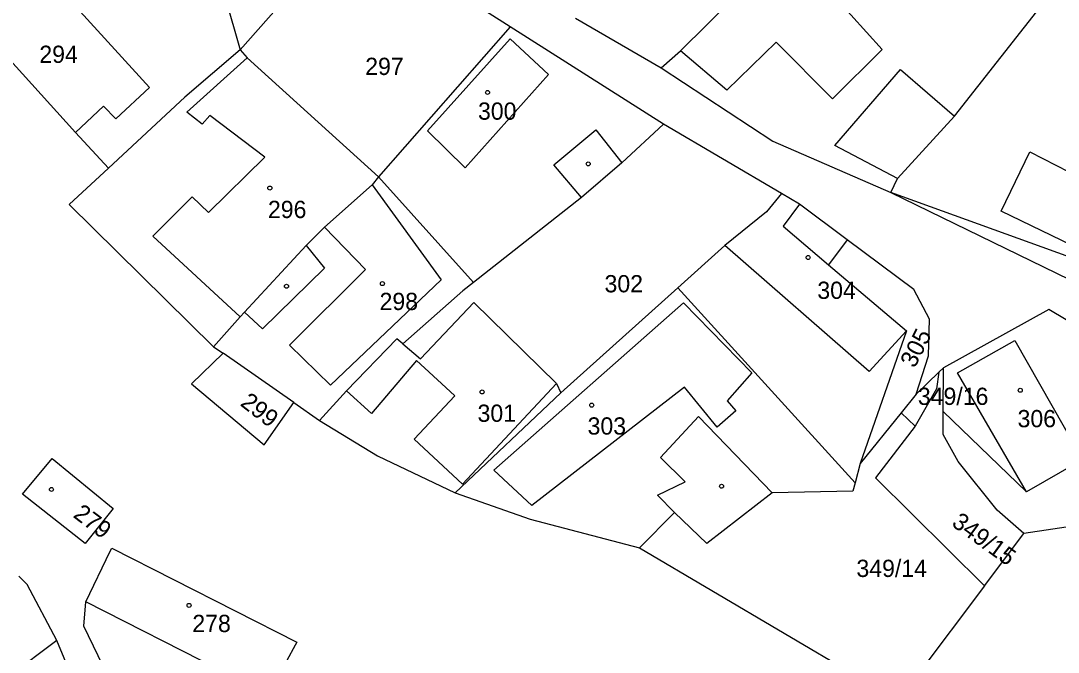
# Model space of a CAD drawing. Extents: x -563148 to -561712, y -1182311 to -1179502.
# Drawn here: x -562536.5 to -562446.2, y -1180433.7 to -1180378.8 of the extents above; entities that cross this region are included whole.
import ezdxf

# ---------------------------------------------------------------- set-up
doc = ezdxf.new("R2010")
doc.units = 0
for name, color, linetype in [('Vrstva 55', 7, 'Continuous'), ('Vrstva 56', 7, 'Continuous'), ('Vrstva 57', 7, 'Continuous')]:
    doc.layers.add(name, color=color, linetype=linetype)

msp = doc.modelspace()

# ---------------------------------------------------------------- linework, layer by layer
at = {"layer": 'Vrstva 55'}
for p, q in [((-562507.75, -1180370.42), (-562517.41, -1180381.27)), ((-562493.9, -1180379.27), (-562507.75, -1180370.42)), ((-562479.1, -1180381.37), (-562469.8, -1180372.12)), ((-562469.8, -1180372.12), (-562461.54, -1180381.24)), ((-562518.9, -1180375.98), (-562517.41, -1180381.27)), ((-562455.25, -1180387.04), (-562446.96, -1180376.51)), ((-562540.33, -1180378.98), (-562531.73, -1180388.46)), ((-562493.9, -1180379.27), (-562505.36, -1180392.33)), ((-562480.56, -1180387.76), (-562493.9, -1180379.27)), ((-562488.24, -1180378.53), (-562480.77, -1180382.86)), ((-562470.76, -1180380.61), (-562475.06, -1180384.79)), ((-562465.87, -1180385.54), (-562470.76, -1180380.61)), ((-562517.41, -1180381.27), (-562522.21, -1180385.4)), ((-562517.41, -1180381.27), (-562516.79, -1180381.98)), ((-562516.79, -1180381.98), (-562505.36, -1180392.33)), ((-562480.77, -1180382.86), (-562479.1, -1180381.37)), ((-562475.06, -1180384.79), (-562479.1, -1180381.37)), ((-562461.54, -1180381.24), (-562465.87, -1180385.54)), ((-562480.77, -1180382.86), (-562471.07, -1180389.23)), ((-562522.21, -1180385.4), (-562528.86, -1180391.57)), ((-562460.2, -1180392.46), (-562455.25, -1180387.04)), ((-562480.56, -1180387.76), (-562484.2, -1180391.1)), ((-562470.31, -1180393.77), (-562480.56, -1180387.76)), ((-562531.73, -1180388.46), (-562528.86, -1180391.57)), ((-562471.07, -1180389.23), (-562460.78, -1180393.68)), ((-562484.2, -1180391.1), (-562487.7, -1180394.12)), ((-562528.86, -1180391.57), (-562532.27, -1180394.74)), ((-562505.36, -1180392.33), (-562505.93, -1180393.03)), ((-562505.36, -1180392.33), (-562497.09, -1180401.51)), ((-562460.78, -1180393.68), (-562460.2, -1180392.46)), ((-562505.93, -1180393.03), (-562510.06, -1180396.71)), ((-562470.31, -1180393.77), (-562471.62, -1180395.38)), ((-562468.73, -1180394.69), (-562470.31, -1180393.77)), ((-562460.78, -1180393.68), (-562437.2, -1180405.2)), ((-562436.17, -1180402.61), (-562460.78, -1180393.68)), ((-562532.27, -1180394.74), (-562519.71, -1180407.1)), ((-562487.7, -1180394.12), (-562497.09, -1180401.51)), ((-562464.58, -1180397.79), (-562468.73, -1180394.69)), ((-562471.62, -1180395.38), (-562475.24, -1180398.31)), ((-562510.06, -1180396.71), (-562511.65, -1180398.31)), ((-562511.65, -1180398.31), (-562517.01, -1180404.1)), ((-562475.24, -1180398.31), (-562479.33, -1180401.98)), ((-562464.58, -1180397.79), (-562466.21, -1180399.98)), ((-562458.79, -1180402.12), (-562464.58, -1180397.79)), ((-562466.21, -1180399.98), (-562459.44, -1180405.73)), ((-562497.09, -1180401.51), (-562498.03, -1180402.25)), ((-562498.03, -1180402.25), (-562503.24, -1180406.84)), ((-562479.33, -1180401.98), (-562489.51, -1180411.11)), ((-562479.33, -1180401.98), (-562463.91, -1180418.92)), ((-562457.44, -1180404.71), (-562458.79, -1180402.12)), ((-562501.72, -1180408.14), (-562497.07, -1180403.24)), ((-562497.07, -1180403.24), (-562489.87, -1180410.29)), ((-562517.39, -1180404.5), (-562519.71, -1180407.1)), ((-562517.01, -1180404.1), (-562517.39, -1180404.5)), ((-562447.06, -1180403.87), (-562456.22, -1180408.94)), ((-562441.51, -1180407.14), (-562447.06, -1180403.87)), ((-562457.53, -1180407.89), (-562457.44, -1180404.71)), ((-562503.76, -1180406.4), (-562508.15, -1180410.94)), ((-562503.24, -1180406.84), (-562503.76, -1180406.4)), ((-562459.44, -1180405.73), (-562463.46, -1180417.25)), ((-562519.71, -1180407.1), (-562518.89, -1180407.67)), ((-562503.24, -1180406.84), (-562501.72, -1180408.14)), ((-562518.89, -1180407.67), (-562521.64, -1180410.32)), ((-562512.73, -1180411.95), (-562518.89, -1180407.67)), ((-562458.59, -1180411.21), (-562457.53, -1180407.89)), ((-562456.22, -1180408.94), (-562456.61, -1180409.31)), ((-562456.24, -1180412.72), (-562456.22, -1180408.94)), ((-562456.61, -1180409.31), (-562458.59, -1180411.21)), ((-562456.61, -1180409.31), (-562456.81, -1180410.77)), ((-562521.64, -1180410.32), (-562515.3, -1180415.64)), ((-562508.15, -1180410.94), (-562510.5, -1180413.5)), ((-562489.87, -1180410.29), (-562489.51, -1180411.11)), ((-562456.81, -1180410.77), (-562458.67, -1180414)), ((-562489.51, -1180411.11), (-562498.7, -1180419.8)), ((-562458.59, -1180411.21), (-562459.9, -1180412.84)), ((-562515.3, -1180415.64), (-562512.73, -1180411.95)), ((-562512.73, -1180411.95), (-562510.5, -1180413.5)), ((-562456.25, -1180414.72), (-562456.24, -1180412.72)), ((-562448.98, -1180419.73), (-562456.24, -1180412.72)), ((-562510.5, -1180413.5), (-562505.45, -1180416.6)), ((-562459.9, -1180412.84), (-562463.46, -1180417.25)), ((-562458.67, -1180414), (-562459.9, -1180412.84)), ((-562458.67, -1180414), (-562462.13, -1180418.51)), ((-562454.93, -1180417.07), (-562456.25, -1180414.72)), ((-562536.33, -1180419.92), (-562533.77, -1180416.81)), ((-562533.77, -1180416.81), (-562528.46, -1180421.17)), ((-562505.45, -1180416.6), (-562498.7, -1180419.8)), ((-562463.46, -1180417.25), (-562463.91, -1180418.92)), ((-562451.53, -1180421.3), (-562454.93, -1180417.07)), ((-562444.51, -1180417.14), (-562448.98, -1180419.73)), ((-562463.91, -1180418.92), (-562464.1, -1180419.65)), ((-562462.13, -1180418.51), (-562452.65, -1180427.88)), ((-562530.88, -1180424.21), (-562536.33, -1180419.92)), ((-562498.7, -1180419.8), (-562492.18, -1180422.1)), ((-562471.12, -1180419.81), (-562476.81, -1180424.21)), ((-562464.1, -1180419.65), (-562471.12, -1180419.81)), ((-562528.46, -1180421.17), (-562530.88, -1180424.21)), ((-562479.61, -1180421.51), (-562482.66, -1180424.59)), ((-562476.81, -1180424.21), (-562479.61, -1180421.51)), ((-562449.23, -1180423.33), (-562451.53, -1180421.3)), ((-562492.18, -1180422.1), (-562482.66, -1180424.59)), ((-562443.22, -1180422.45), (-562449.23, -1180423.33)), ((-562452.65, -1180427.88), (-562449.23, -1180423.33)), ((-562530.82, -1180429.27), (-562528.71, -1180424.89)), ((-562528.71, -1180424.89), (-562528.58, -1180424.62)), ((-562528.58, -1180424.62), (-562512.48, -1180432.8)), ((-562482.66, -1180424.59), (-562461.74, -1180436.9)), ((-562535.94, -1180427.77), (-562536.65, -1180427.04)), ((-562533.35, -1180432.65), (-562535.94, -1180427.77)), ((-562452.65, -1180427.88), (-562460.41, -1180438.19)), ((-562530.99, -1180431.39), (-562530.82, -1180429.27)), ((-562524.63, -1180444.51), (-562530.99, -1180431.39)), ((-562533.35, -1180432.65), (-562556.19, -1180449.71)), ((-562528.1, -1180445.2), (-562533.35, -1180432.65)), ((-562512.62, -1180433.06), (-562514.97, -1180437.37)), ((-562512.48, -1180432.8), (-562512.62, -1180433.06))]:
    msp.add_line(p, q, dxfattribs=at)
at = {"layer": 'Vrstva 56'}
for p, q in [((-562531.33, -1180377.94), (-562525.3, -1180384.57)), ((-562501.1, -1180388.32), (-562493.9, -1180380.33)), ((-562493.9, -1180380.33), (-562490.57, -1180383.43)), ((-562522.05, -1180386.69), (-562516.79, -1180381.98)), ((-562465.67, -1180389.61), (-562459.96, -1180382.98)), ((-562459.96, -1180382.98), (-562455.25, -1180387.04)), ((-562490.57, -1180383.43), (-562497.82, -1180391.54)), ((-562525.3, -1180384.57), (-562528.23, -1180387.28)), ((-562529.28, -1180386.18), (-562531.73, -1180388.46)), ((-562528.23, -1180387.28), (-562529.28, -1180386.18)), ((-562520.71, -1180387.75), (-562522.05, -1180386.69)), ((-562520.04, -1180387), (-562520.71, -1180387.75)), ((-562515.26, -1180390.62), (-562520.04, -1180387)), ((-562497.82, -1180391.54), (-562501.1, -1180388.32)), ((-562490.1, -1180391.29), (-562486.45, -1180388.23)), ((-562486.45, -1180388.23), (-562484.2, -1180391.1)), ((-562460.2, -1180392.46), (-562465.67, -1180389.61)), ((-562451.2, -1180395.3), (-562448.69, -1180390.14)), ((-562448.69, -1180390.14), (-562430.7, -1180399.47)), ((-562520.16, -1180395.43), (-562515.26, -1180390.62)), ((-562487.7, -1180394.12), (-562490.1, -1180391.29)), ((-562505.93, -1180393.03), (-562499.91, -1180401.28)), ((-562525.01, -1180397.49), (-562521.58, -1180394.07)), ((-562521.58, -1180394.07), (-562520.16, -1180395.43)), ((-562468.73, -1180394.69), (-562470.17, -1180396.61)), ((-562436.17, -1180402.61), (-562451.2, -1180395.3)), ((-562506.51, -1180400.38), (-562510.06, -1180396.71)), ((-562470.17, -1180396.61), (-562466.21, -1180399.98)), ((-562517.39, -1180404.5), (-562525.01, -1180397.49)), ((-562511.65, -1180398.31), (-562510.06, -1180400.28)), ((-562462.68, -1180409.24), (-562475.24, -1180398.31)), ((-562510.06, -1180400.28), (-562515.45, -1180405.55)), ((-562513.12, -1180406.96), (-562506.51, -1180400.38)), ((-562499.91, -1180401.28), (-562509.55, -1180410.43)), ((-562495.33, -1180417.83), (-562478.82, -1180403.29)), ((-562478.82, -1180403.29), (-562472.9, -1180409.37)), ((-562515.45, -1180405.55), (-562517.01, -1180404.1)), ((-562459.44, -1180405.73), (-562462.68, -1180409.24)), ((-562509.55, -1180410.43), (-562513.12, -1180406.96)), ((-562454.99, -1180409.37), (-562450.02, -1180406.55)), ((-562450.02, -1180406.55), (-562444.64, -1180415.98)), ((-562502.07, -1180408.3), (-562505.97, -1180412.92)), ((-562499.52, -1180410.64), (-562502.07, -1180408.3)), ((-562472.9, -1180409.37), (-562475.03, -1180411.8)), ((-562448.98, -1180419.73), (-562454.99, -1180409.37)), ((-562505.97, -1180412.92), (-562508.15, -1180410.94)), ((-562498.73, -1180411.37), (-562499.52, -1180410.64)), ((-562489.87, -1180410.29), (-562498.06, -1180419.05)), ((-562478.75, -1180410.62), (-562492.02, -1180420.9)), ((-562475.89, -1180414.09), (-562478.75, -1180410.62)), ((-562502.26, -1180415.13), (-562498.73, -1180411.37)), ((-562475.03, -1180411.8), (-562474.27, -1180412.67)), ((-562474.27, -1180412.67), (-562475.89, -1180414.09)), ((-562480.83, -1180416.73), (-562477.53, -1180413.17)), ((-562477.53, -1180413.17), (-562471.12, -1180419.81)), ((-562498.06, -1180419.05), (-562502.26, -1180415.13)), ((-562478.68, -1180418.86), (-562480.83, -1180416.73)), ((-562492.02, -1180420.9), (-562495.33, -1180417.83)), ((-562481.09, -1180420), (-562478.68, -1180418.86)), ((-562479.61, -1180421.51), (-562481.09, -1180420)), ((-562519.09, -1180435.24), (-562530.82, -1180429.27))]:
    msp.add_line(p, q, dxfattribs=at)
at = {"layer": 'Vrstva 57'}
for centre in [(-562495.88, -1180384.99), (-562487.12, -1180391.2), (-562514.819, -1180393.3), (-562467.99, -1180399.34), (-562513.37, -1180401.84), (-562505.03, -1180401.61), (-562496.35, -1180411.03), (-562449.53, -1180410.89), (-562486.819, -1180412.18), (-562475.52, -1180419.23), (-562533.819, -1180419.51), (-562521.85, -1180429.59)]:
    msp.add_circle(centre, 0.175, dxfattribs=at)

# ---------------------------------------------------------------- texts
for s, p in [('294', (-562534.872, -1180382.42)), ('297', (-562506.522, -1180383.47)), ('300', (-562496.71, -1180387.36)), ('296', (-562514.984, -1180395.91)), ('302', (-562485.702, -1180402.37)), ('304', (-562467.187, -1180402.94)), ('298', (-562505.274, -1180403.91)), ('349/16', (-562458.44, -1180412.16)), ('301', (-562496.749, -1180413.63)), ('306', (-562449.769, -1180414.1)), ('303', (-562487.176, -1180414.74)), ('349/14', (-562463.786, -1180427.12)), ('278', (-562521.562, -1180431.91))]:
    msp.add_text(s, height=1.5, dxfattribs=at).set_placement(p)
for s, rotation, p in [('305', 63.12483, (-562458.718, -1180409.027)), ('299', 322.23411, (-562517.475, -1180412.152)), ('279', 322.7544, (-562532.015, -1180421.859)), ('349/15', 324, (-562455.591, -1180422.612))]:
    msp.add_text(s, height=1.5, rotation=rotation, dxfattribs=at).set_placement(p)

doc.saveas('drawing.dxf')
